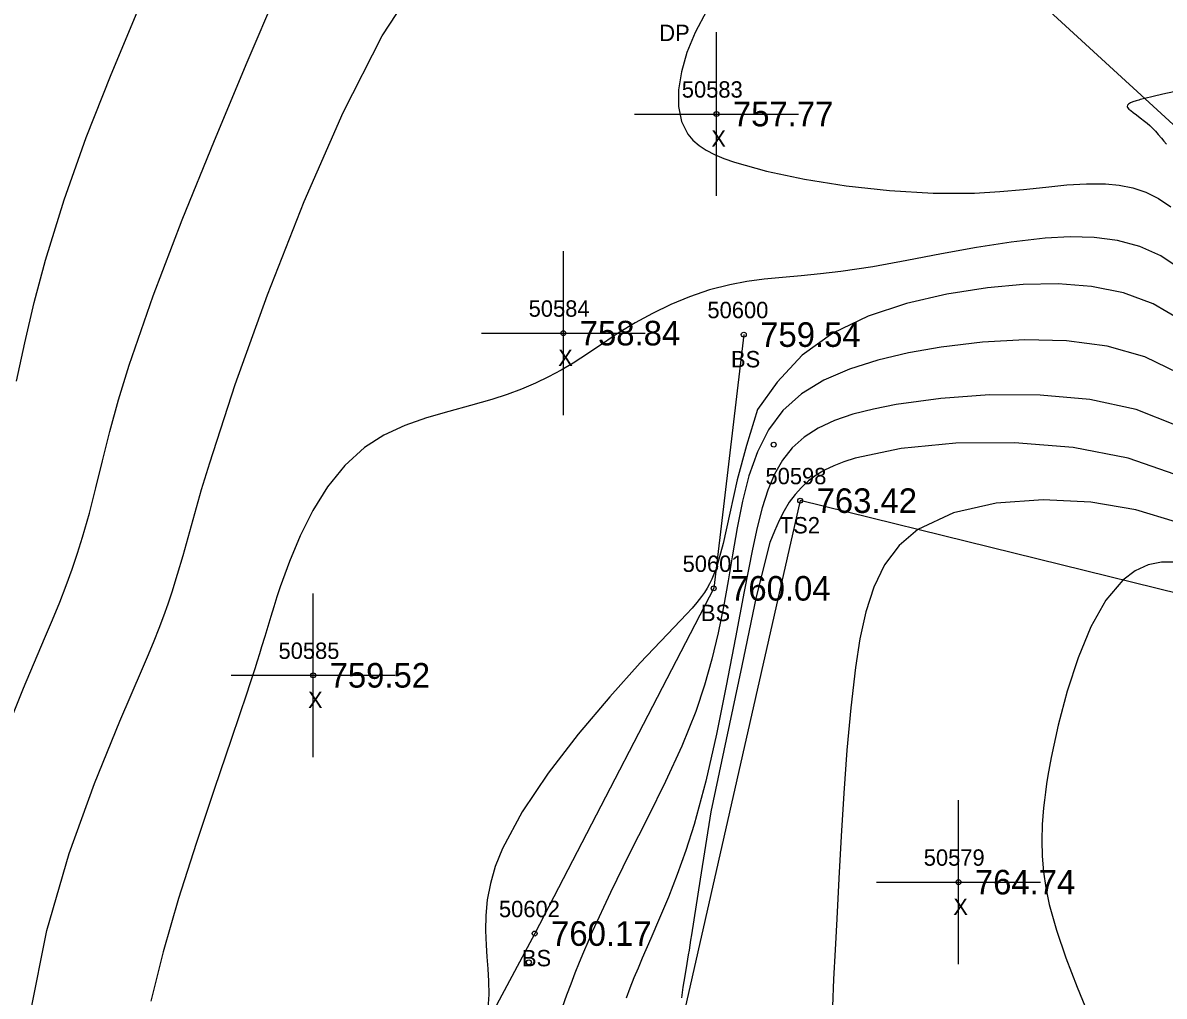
# Model space of a CAD drawing. Extents: x 1378535 to 1380697, y 997729 to 1000024.
# Drawn here: x 1379102.8 to 1379172.5, y 999358 to 999417.4 of the extents above; entities that cross this region are included whole.
import ezdxf

# ---------------------------------------------------------------- set-up
doc = ezdxf.new("R2010")
doc.units = 0
for name, color, linetype in [('RD_DTM_BkLn2', 7, 'Continuous'), ('RD_DTM_BkLn_txCode', 7, 'Continuous'), ('RD_DTM_Major1', 7, 'Continuous'), ('RD_DTM_Minor1', 7, 'Continuous'), ('RD_EX_Driveway_txCode', 7, 'Continuous'), ('RD_EX_Misc', 7, 'Continuous'), ('RD_EX_Misc_txCode', 7, 'Continuous'), ('RD_EX_Road', 7, 'Continuous'), ('RD_EX_TX_Misc_ELEV', 7, 'Continuous'), ('RD_SMD_Locator', 7, 'Continuous')]:
    doc.layers.add(name, color=color, linetype=linetype)

msp = doc.modelspace()

# ---------------------------------------------------------------- linework, layer by layer
at = {"layer": 'RD_DTM_BkLn2'}
for points in [[(1379146.818, 999398.407), (1379144.982, 999382.922), (1379134.055, 999361.851), (1379120.234, 999336.005)], [(1379416.856, 999168.193), (1379377.071, 999191.565), (1379325.922, 999232.844), (1379290.492, 999266.41), (1379257.214, 999297.274), (1379219.38, 999336.566), (1379176.35, 999381.85), (1379150.26, 999388.272), (1379142.877, 999355.719), (1379128.704, 999334.594)]]:
    msp.add_lwpolyline(points, dxfattribs=at)
at = {"layer": 'RD_DTM_Major1'}
for points in [[(1379173.471, 999399.305), (1379171.807, 999400.292), (1379169.992, 999400.961), (1379168.05, 999401.352), (1379166.005, 999401.504), (1379163.879, 999401.459), (1379161.697, 999401.257), (1379159.207, 999400.875), (1379156.753, 999400.309), (1379154.411, 999399.524), (1379152.262, 999398.486), (1379150.382, 999397.159), (1379148.849, 999395.509), (1379147.664, 999393.839), (1379146.993, 999391.641), (1379146.418, 999389.547), (1379145.969, 999387.51), (1379145.564, 999385.653), (1379145.122, 999384.101), (1379144.998, 999383.778), (1379144.865, 999383.477), (1379144.724, 999383.195), (1379144.573, 999382.928), (1379144.411, 999382.672), (1379144.238, 999382.423), (1379143.961, 999382.064), (1379143.657, 999381.705), (1379143.324, 999381.339), (1379142.963, 999380.959), (1379142.153, 999380.124), (1379140.499, 999378.378), (1379138.634, 999376.306), (1379136.708, 999374.023), (1379134.873, 999371.641), (1379133.28, 999369.277), (1379132.081, 999367.043), (1379131.647, 999365.939), (1379131.347, 999364.896), (1379131.162, 999363.904), (1379131.071, 999362.953), (1379131.053, 999362.034), (1379131.089, 999361.137), (1379131.141, 999360.423), (1379131.197, 999359.698), (1379131.238, 999358.943), (1379131.246, 999358.14), (1379131.203, 999357.268)], [(1379173.133, 999384.519), (1379172.318, 999384.519), (1379171.504, 999384.351), (1379170.709, 999383.993), (1379169.949, 999383.425), (1379168.922, 999382.189), (1379168.011, 999380.566), (1379167.22, 999378.675), (1379166.549, 999376.636), (1379165.999, 999374.567), (1379165.573, 999372.586), (1379165.471, 999372.038), (1379165.38, 999371.506), (1379165.299, 999370.989), (1379165.228, 999370.486), (1379165.167, 999369.995), (1379165.116, 999369.515), (1379165.039, 999368.509), (1379165.01, 999367.532), (1379165.034, 999366.57), (1379165.115, 999365.609), (1379165.258, 999364.635), (1379165.466, 999363.633), (1379165.905, 999362.054), (1379166.483, 999360.37), (1379167.178, 999358.572), (1379167.97, 999356.648)]]:
    msp.add_lwpolyline(points, dxfattribs=at)
at = {"layer": 'RD_DTM_Minor1'}
for points in [[(1379101.459, 999373.376), (1379102.854, 999376.832), (1379104.139, 999379.853), (1379104.62, 999380.998), (1379105.058, 999382.071), (1379105.457, 999383.093), (1379105.821, 999384.081), (1379106.154, 999385.057), (1379106.46, 999386.037), (1379106.869, 999387.508), (1379107.262, 999389.057), (1379107.669, 999390.71), (1379108.124, 999392.492), (1379108.657, 999394.431), (1379109.301, 999396.55), (1379110.764, 999400.776), (1379112.541, 999405.421), (1379114.5, 999410.251), (1379116.506, 999415.034), (1379120.124, 999423.522)], [(1379103.276, 999357.038), (1379104.267, 999362.041), (1379105.628, 999366.729), (1379107.177, 999371.015), (1379108.733, 999374.809), (1379110.114, 999378.022), (1379110.481, 999378.892), (1379110.817, 999379.709), (1379111.125, 999380.487), (1379111.409, 999381.237), (1379111.673, 999381.973), (1379111.921, 999382.707), (1379112.259, 999383.795), (1379112.589, 999384.934), (1379113.302, 999387.484), (1379113.724, 999388.952), (1379114.216, 999390.588), (1379115.778, 999395.356), (1379117.747, 999400.829), (1379119.989, 999406.525), (1379122.367, 999411.958), (1379124.748, 999416.642), (1379126.995, 999420.094)], [(1379102.425, 999395.568), (1379102.922, 999397.897), (1379103.497, 999400.358), (1379104.186, 999402.955), (1379105.329, 999406.623), (1379106.684, 999410.436), (1379108.193, 999414.29), (1379109.793, 999418.077)], [(1379144.564, 999418.192), (1379143.851, 999416.839), (1379143.35, 999415.624), (1379143.007, 999414.45), (1379142.831, 999413.342), (1379142.833, 999412.322), (1379143.022, 999411.415), (1379143.409, 999410.643), (1379143.717, 999410.275), (1379144.09, 999409.951), (1379144.53, 999409.662), (1379145.034, 999409.402), (1379145.605, 999409.162), (1379146.242, 999408.937), (1379148.214, 999408.38), (1379150.528, 999407.889), (1379153.069, 999407.487), (1379155.722, 999407.197), (1379158.373, 999407.041), (1379160.908, 999407.043), (1379162.442, 999407.132), (1379163.886, 999407.265), (1379165.247, 999407.411), (1379166.53, 999407.538), (1379167.743, 999407.613), (1379168.893, 999407.606), (1379169.739, 999407.524), (1379170.557, 999407.358), (1379171.352, 999407.092), (1379172.129, 999406.711), (1379172.893, 999406.198)], [(1379173.06, 999413.214), (1379172.401, 999413.074), (1379171.812, 999412.943), (1379171.307, 999412.823), (1379171.205, 999412.798), (1379171.108, 999412.773), (1379171.016, 999412.749), (1379170.93, 999412.725), (1379170.848, 999412.702), (1379170.772, 999412.679), (1379170.575, 999412.611), (1379170.421, 999412.545), (1379170.311, 999412.477), (1379170.244, 999412.408), (1379170.222, 999412.336), (1379170.245, 999412.261), (1379170.317, 999412.175), (1379170.434, 999412.077), (1379170.594, 999411.96), (1379170.791, 999411.819), (1379171.023, 999411.647), (1379171.285, 999411.437), (1379171.437, 999411.305), (1379171.597, 999411.159), (1379171.765, 999410.997), (1379171.94, 999410.818), (1379172.122, 999410.62), (1379172.312, 999410.401), (1379172.462, 999410.217), (1379172.618, 999410.02)], [(1379173.515, 999402.374), (1379172.283, 999403.208), (1379170.988, 999403.791), (1379169.632, 999404.157), (1379168.216, 999404.34), (1379166.742, 999404.371), (1379165.211, 999404.286), (1379163.147, 999404.051), (1379161.026, 999403.716), (1379158.888, 999403.327), (1379156.769, 999402.924), (1379154.705, 999402.552), (1379152.734, 999402.252), (1379151.498, 999402.11), (1379150.313, 999401.998), (1379149.172, 999401.896), (1379148.071, 999401.785), (1379147.002, 999401.644), (1379145.961, 999401.453), (1379144.718, 999401.131), (1379143.514, 999400.721), (1379142.355, 999400.24), (1379141.247, 999399.702), (1379140.197, 999399.125), (1379139.212, 999398.525), (1379138.727, 999398.209), (1379138.255, 999397.892), (1379137.792, 999397.578), (1379137.332, 999397.268), (1379136.87, 999396.963), (1379136.4, 999396.666), (1379135.666, 999396.236), (1379134.9, 999395.828), (1379134.098, 999395.444), (1379133.255, 999395.086), (1379132.369, 999394.753), (1379131.436, 999394.446), (1379130.146, 999394.08), (1379128.805, 999393.72), (1379127.451, 999393.326), (1379126.119, 999392.855), (1379124.846, 999392.267), (1379123.667, 999391.52), (1379122.46, 999390.426), (1379121.412, 999389.124), (1379120.51, 999387.672), (1379119.738, 999386.13), (1379119.081, 999384.555), (1379118.524, 999383.006), (1379118.322, 999382.396), (1379118.13, 999381.794), (1379117.945, 999381.195), (1379117.577, 999379.983), (1379117.387, 999379.36), (1379117.251, 999378.92), (1379117.11, 999378.469), (1379116.962, 999378.006), (1379116.808, 999377.527), (1379116.647, 999377.031), (1379116.477, 999376.516), (1379115.545, 999373.755), (1379114.485, 999370.649), (1379113.381, 999367.345), (1379112.315, 999363.989), (1379111.37, 999360.731), (1379110.628, 999357.717)], [(1379173.361, 999396.051), (1379171.299, 999397.054), (1379168.996, 999397.693), (1379166.527, 999398.018), (1379163.965, 999398.082), (1379161.384, 999397.936), (1379158.858, 999397.632), (1379156.868, 999397.291), (1379154.994, 999396.856), (1379153.262, 999396.307), (1379151.701, 999395.624), (1379150.338, 999394.784), (1379149.201, 999393.766), (1379148.323, 999392.59), (1379147.646, 999391.256), (1379147.129, 999389.795), (1379146.731, 999388.238), (1379146.411, 999386.618), (1379146.129, 999384.963), (1379145.86, 999383.378), (1379145.571, 999381.79), (1379145.246, 999380.199), (1379144.868, 999378.604), (1379144.419, 999377.004), (1379143.884, 999375.4), (1379143.032, 999373.279), (1379142.044, 999371.132), (1379140.96, 999368.942), (1379139.823, 999366.692), (1379138.675, 999364.366), (1379137.557, 999361.948), (1379137.29, 999361.333), (1379137.027, 999360.709), (1379136.767, 999360.074), (1379136.508, 999359.427), (1379136.252, 999358.766), (1379135.996, 999358.088), (1379134.759, 999354.549)], [(1379173.237, 999392.857), (1379170.762, 999393.841), (1379167.934, 999394.443), (1379164.904, 999394.719), (1379161.823, 999394.722), (1379158.842, 999394.508), (1379156.113, 999394.131), (1379154.731, 999393.861), (1379153.48, 999393.542), (1379152.358, 999393.161), (1379151.365, 999392.702), (1379150.503, 999392.154), (1379149.771, 999391.5), (1379149.179, 999390.75), (1379148.69, 999389.887), (1379148.283, 999388.911), (1379147.938, 999387.824), (1379147.632, 999386.626), (1379147.346, 999385.318), (1379146.836, 999382.737), (1379146.309, 999379.919), (1379145.752, 999376.975), (1379145.155, 999374.017), (1379144.505, 999371.157), (1379143.792, 999368.505), (1379143.285, 999366.919), (1379142.756, 999365.45), (1379142.215, 999364.08), (1379141.672, 999362.788), (1379141.137, 999361.554), (1379140.621, 999360.356), (1379140.365, 999359.748), (1379140.116, 999359.139), (1379139.871, 999358.525), (1379139.629, 999357.902)], [(1379173.148, 999389.861), (1379170.276, 999390.867), (1379166.923, 999391.508), (1379163.335, 999391.806), (1379159.756, 999391.783), (1379156.433, 999391.461), (1379153.61, 999390.862), (1379152.934, 999390.644), (1379152.315, 999390.401), (1379151.749, 999390.129), (1379151.231, 999389.821), (1379150.76, 999389.475), (1379150.331, 999389.084), (1379149.948, 999388.656), (1379149.598, 999388.178), (1379149.274, 999387.648), (1379148.971, 999387.062), (1379148.684, 999386.417), (1379148.408, 999385.711), (1379147.581, 999382.401), (1379146.694, 999378.189), (1379145.747, 999373.691), (1379144.815, 999369.277), (1379144.158, 999365.18), (1379143.626, 999361.769), (1379143.574, 999361.448), (1379143.524, 999361.139), (1379143.475, 999360.842), (1379143.428, 999360.556), (1379143.382, 999360.282), (1379143.337, 999360.017), (1379143.21, 999359.261), (1379143.1, 999358.576), (1379143.008, 999357.936)], [(1379173.168, 999386.97), (1379170.757, 999387.711), (1379167.995, 999388.172), (1379165.083, 999388.318), (1379162.221, 999388.112), (1379159.61, 999387.519), (1379157.448, 999386.503), (1379156.293, 999385.529), (1379155.408, 999384.354), (1379154.747, 999383), (1379154.264, 999381.49), (1379153.911, 999379.846), (1379153.642, 999378.09), (1379153.351, 999375.622), (1379153.115, 999373.048), (1379152.923, 999370.421), (1379152.763, 999367.794), (1379152.624, 999365.218), (1379152.494, 999362.745), (1379152.391, 999360.857), (1379152.301, 999359.075), (1379152.236, 999357.405)]]:
    msp.add_lwpolyline(points, dxfattribs=at)
at = {"layer": 'RD_EX_Misc'}
for p, q in [((1379145.152, 999406.869), (1379145.152, 999416.869)), ((1379140.152, 999411.869), (1379150.152, 999411.869)), ((1379135.803, 999393.497), (1379135.803, 999403.497)), ((1379130.803, 999398.497), (1379140.803, 999398.497)), ((1379120.534, 999372.612), (1379120.534, 999382.612)), ((1379115.534, 999377.612), (1379125.534, 999377.612)), ((1379159.921, 999359.989), (1379159.921, 999369.989)), ((1379154.921, 999364.989), (1379164.921, 999364.989))]:
    msp.add_line(p, q, dxfattribs=at)
at = {"layer": 'RD_EX_Road'}
msp.add_lwpolyline([(1379194.921, 999391.17), (1379151.382, 999431.093), (1379105.356, 999472.756), (1379062.213, 999513.117), (1379014.238, 999555.894), (1378967.91, 999597.354), (1378922.421, 999639.979), (1378876.774, 999681.523), (1378827.896, 999726.217), (1378781.196, 999768.463), (1378736.445, 999808.724), (1378691.95, 999849.175), (1378644.395, 999891.391), (1378600.504, 999932.423), (1378598.568, 999933.73)], dxfattribs=at)
at = {"layer": 'RD_SMD_Locator'}
for centre in [(1379145.152, 999411.869), (1379135.803, 999398.497), (1379146.818, 999398.407), (1379148.645, 999391.688), (1379150.26, 999388.272), (1379144.982, 999382.922), (1379120.534, 999377.612), (1379159.921, 999364.989), (1379134.055, 999361.851), (1379133.7, 999360.093)]:
    msp.add_circle(centre, 0.15, dxfattribs=at)

# ---------------------------------------------------------------- texts
at = {"layer": 'RD_DTM_BkLn_txCode'}
for s, p in [('50600', (1379144.598, 999399.407)), ('BS', (1379146.038, 999396.407)), ('50598', (1379148.142, 999389.272)), ('TS2', (1379149.016, 999386.272)), ('50601', (1379143.084, 999383.922)), ('BS', (1379144.202, 999380.922)), ('50602', (1379131.874, 999362.851)), ('BS', (1379133.275, 999359.851))]:
    msp.add_text(s, height=1, dxfattribs=at).set_placement(p)
at = {"layer": 'RD_EX_Driveway_txCode'}
msp.add_text('DP', height=1, dxfattribs=at).set_placement((1379141.659, 999416.321))
at = {"layer": 'RD_EX_Misc_txCode'}
for s, p in [('50583', (1379143.034, 999412.869)), ('X', (1379144.837, 999409.869)), ('50584', (1379133.685, 999399.497)), ('X', (1379135.488, 999396.497)), ('50585', (1379118.416, 999378.612)), ('X', (1379120.219, 999375.612)), ('50579', (1379157.803, 999365.989)), ('X', (1379159.606, 999362.989))]:
    msp.add_text(s, height=1, dxfattribs=at).set_placement(p)
at = {"layer": 'RD_EX_TX_Misc_ELEV'}
for s, p in [('757.77', (1379146.152, 999411.119)), ('758.84', (1379136.803, 999397.747)), ('759.54', (1379147.818, 999397.657)), ('763.42', (1379151.26, 999387.522)), ('760.04', (1379145.982, 999382.172)), ('759.52', (1379121.534, 999376.862)), ('764.74', (1379160.921, 999364.239)), ('760.17', (1379135.055, 999361.101))]:
    msp.add_text(s, height=1.5, dxfattribs=at).set_placement(p)

doc.saveas('drawing.dxf')
